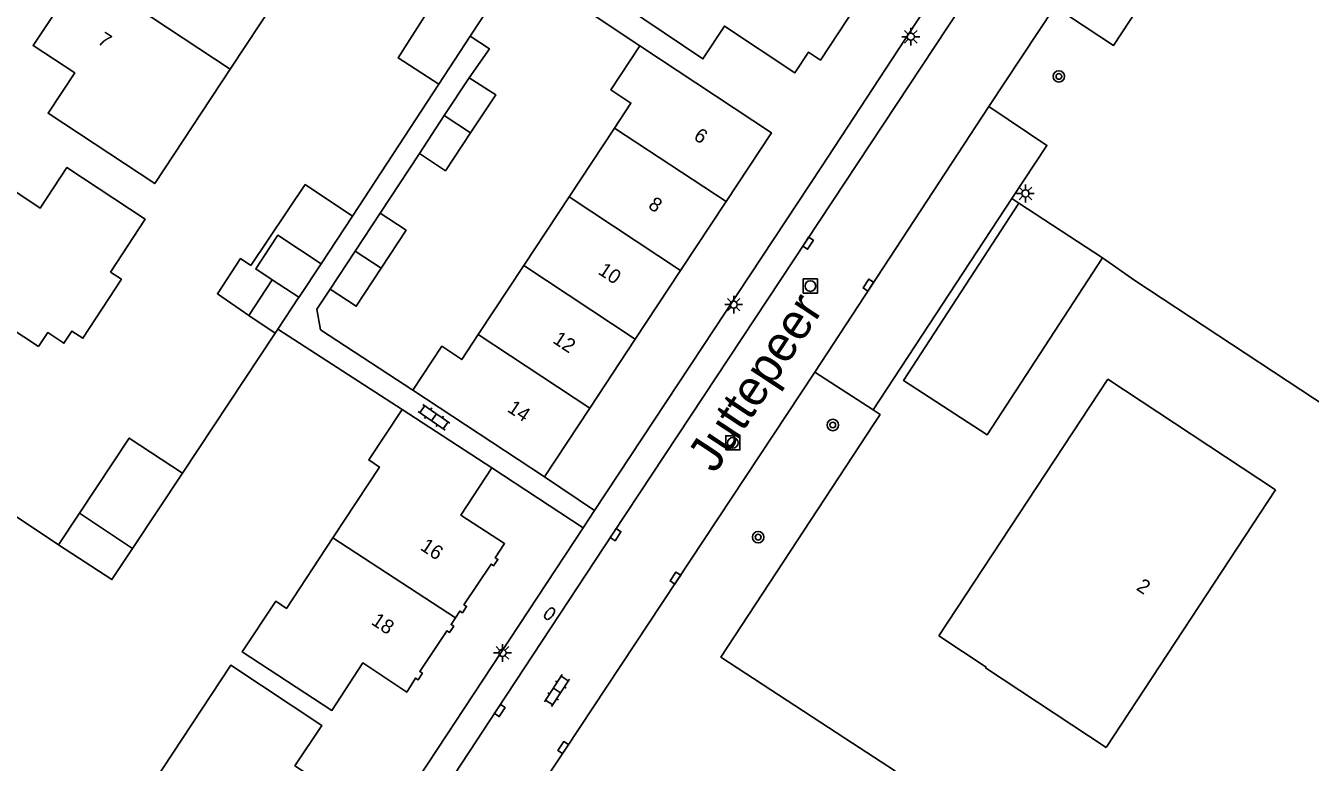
# Model space of a CAD drawing. Extents: x 136000 to 138005, y 398500 to 400500.
# Drawn here: x 137175.1 to 137265.3, y 398776.9 to 398828.7 of the extents above; entities that cross this region are included whole.
import ezdxf

# ---------------------------------------------------------------- set-up
doc = ezdxf.new("R2010")
doc.units = 0
for name, color, linetype in [('gg-afsc-erfafscheiding', 7, 'Continuous'), ('gg-afsc-hekwerk', 7, 'Continuous'), ('gg-afsc-muur', 7, 'Continuous'), ('gg-anno-huisnummerreeks BGT', 7, 'Continuous'), ('gg-anno-openbare ruimte label', 7, 'Continuous'), ('gg-bbg-bijgebouw', 7, 'Continuous'), ('gg-bbg-gedigitaliseerde bijgebouw', 7, 'Continuous'), ('gg-bbg-hoofdgebouw', 7, 'Continuous'), ('gg-bbg-luifel en loopbrug', 7, 'Continuous'), ('gg-bbg-tussenscheiding', 7, 'Continuous'), ('gg-knt-verharding', 7, 'Continuous'), ('gg-knt-verharding nz', 7, 'Continuous'), ('gt-grn-vlakafsluiter', 7, 'Continuous'), ('gt-grn-weggrens', 7, 'Continuous'), ('gt-symb-boom', 7, 'Continuous'), ('gt-symb-brandkraan', 7, 'Continuous'), ('gt-symb-klinker verharding', 7, 'Continuous'), ('gt-symb-kolk', 7, 'Continuous'), ('gt-symb-lichtmast', 7, 'Continuous'), ('gt-symb-rioolschacht', 7, 'Continuous')]:
    doc.layers.add(name, color=color, linetype=linetype)

# ---------------------------------------------------------------- blocks, each defined once
blk = doc.blocks.new('gt0-BOOM')
at = {"layer": 'gt-symb-boom'}
for radius in [0.4, 0.2]:
    blk.add_circle((0, 0), radius, dxfattribs=at)
blk = doc.blocks.new('gt0-KOLK')
at = {"layer": 'gt-symb-kolk'}
blk.add_lwpolyline([(0, 0), (0.375, 0), (0.375, 0.4), (-0.375, 0.4), (-0.375, 0), (0, 0)], dxfattribs=at)
blk = doc.blocks.new('gt0-LMAST')
at = {"layer": 'gt-symb-lichtmast'}
for p, q in [((-0.182, 0.173), (-0.447, 0.438)), ((-0.005, 0.246), (-0.005, 0.621)), ((0.172, 0.173), (0.437, 0.438)), ((-0.255, -0.004), (-0.63, -0.004)), ((-0.182, -0.181), (-0.447, -0.446)), ((-0.005, -0.254), (-0.005, -0.629)), ((0.437, -0.446), (0.172, -0.181)), ((0.245, -0.004), (0.62, -0.004))]:
    blk.add_line(p, q, dxfattribs=at)
blk.add_circle((-0.005, -0.004), 0.25, dxfattribs=at)
blk = doc.blocks.new('gt0-RS')
at = {"layer": 'gt-symb-rioolschacht'}
blk.add_lwpolyline([(-0.5, -0.5), (0.5, -0.5), (0.5, 0.5), (-0.5, 0.5)], close=True, dxfattribs=at)
blk.add_circle((0, 0), 0.375, dxfattribs=at)
blk = doc.blocks.new('gt0-KL1')
at = {"layer": 'gt-symb-klinker verharding'}
for p, q in [((-1.15, 0.3), (1.15, 0.3)), ((-1, -0.3), (-1, 0.3)), ((-0.5, 0.3), (-0.5, 0.45)), ((0, -0.3), (0, 0.3)), ((0.5, 0.3), (0.5, 0.45)), ((1, -0.3), (1, 0.3)), ((-1.15, -0.3), (1.15, -0.3)), ((-0.5, -0.45), (-0.5, -0.3)), ((0.5, -0.45), (0.5, -0.3))]:
    blk.add_line(p, q, dxfattribs=at)
blk = doc.blocks.new('gt0-BR')
at = {"layer": 'gt-symb-brandkraan'}
for centre, radius, start, end in [((-0.244, 0), 0.206, 107.56694, 252.43307), ((0.599, -2.664), 3, 106.89205, 107.56694), ((0, -0.691), 0.938, 73.10799, 106.89205), ((-0.599, -2.664), 3, 72.43309, 73.10799), ((0.244, 0), 0.206, 287.56695, 72.43309), ((0.599, 2.664), 3, 252.43307, 253.10797), ((0, 0.691), 0.938, 253.10797, 286.89206), ((-0.599, 2.664), 3, 286.89206, 287.56695)]:
    blk.add_arc(centre, radius, start, end, dxfattribs=at)

msp = doc.modelspace()

# ---------------------------------------------------------------- linework, layer by layer
at = {"layer": 'gg-afsc-erfafscheiding'}
for p, q in [((137218.223, 398827.243), (137211.494, 398831.723)), ((137198.031, 398815.282), (137204.11, 398824.553)), ((137199.981, 398815.495), (137202.738, 398819.687)), ((137232.629, 398778.624), (137236.179, 398776.307))]:
    msp.add_line(p, q, dxfattribs=at)
for points in [[(137206.314, 398827.914), (137207.658, 398827.034), (137206.239, 398824.994)], [(137250.72, 398812.364), (137252.997, 398810.764), (137287.97, 398787.727)], [(137250.72, 398812.364), (137252.997, 398810.764), (137287.97, 398787.727)], [(137196.465, 398810.158), (137195.527, 398808.736), (137195.788, 398807.298), (137202.27, 398803.07)], [(137234.637, 398800.643), (137223.916, 398784.311), (137232.629, 398778.624)]]:
    msp.add_lwpolyline(points, dxfattribs=at)
at = {"layer": 'gg-afsc-hekwerk'}
for p, q in [((137186.094, 398797.228), (137192.615, 398807.07)), ((137177.398, 398792.203), (137169.453, 398797.463))]:
    msp.add_line(p, q, dxfattribs=at)
at = {"layer": 'gg-afsc-muur'}
msp.add_line((137201.536, 398801.712), (137192.79, 398807.337), dxfattribs=at)
at = {"layer": 'gg-bbg-bijgebouw'}
for p, q in [((137204.489, 398822.341), (137206.239, 398824.994)), ((137202.738, 398819.687), (137204.489, 398822.341)), ((137250.72, 398812.364), (137244.85, 398816.187)), ((137199.981, 398815.495), (137198.223, 398812.827)), ((137198.223, 398812.827), (137196.465, 398810.158)), ((137192.391, 398810.801), (137190.748, 398808.293)), ((137192.79, 398807.337), (137194.26, 398809.581)), ((137190.748, 398808.293), (137192.615, 398807.07)), ((137192.615, 398807.07), (137192.79, 398807.337))]:
    msp.add_line(p, q, dxfattribs=at)
for points in [[(137206.239, 398824.994), (137208.106, 398823.8), (137206.339, 398821.136)], [(137206.339, 398821.136), (137204.571, 398818.471), (137202.738, 398819.687)], [(137244.85, 398816.187), (137236.747, 398803.731), (137242.613, 398799.912), (137250.72, 398812.364)], [(137200.06, 398811.617), (137201.818, 398814.285), (137199.981, 398815.495)], [(137195.837, 398811.937), (137192.795, 398813.935), (137192.263, 398813.124), (137191.247, 398811.579), (137192.391, 398810.801)], [(137195.837, 398811.937), (137194.28, 398809.568), (137194.26, 398809.581)], [(137196.465, 398810.158), (137198.302, 398808.948), (137200.06, 398811.617)], [(137177.398, 398792.203), (137181.145, 398789.754), (137182.596, 398791.946)]]:
    msp.add_lwpolyline(points, dxfattribs=at)
at = {"layer": 'gg-bbg-gedigitaliseerde bijgebouw'}
for p, q in [((137177.398, 398792.203), (137178.864, 398794.417)), ((137178.864, 398794.417), (137182.596, 398791.946))]:
    msp.add_line(p, q, dxfattribs=at)
at = {"layer": 'gg-bbg-hoofdgebouw'}
for p, q in [((137213.251, 398816.637), (137216.44, 398821.471)), ((137210.063, 398811.803), (137213.251, 398816.637)), ((137224.274, 398816.301), (137221.085, 398811.468)), ((137206.874, 398806.97), (137210.063, 398811.803)), ((137221.085, 398811.468), (137217.895, 398806.634)), ((137217.895, 398806.634), (137214.706, 398801.801)), ((137251.084, 398803.823), (137239.228, 398785.799)), ((137262.86, 398796.06), (137251.084, 398803.823)), ((137211.516, 398796.968), (137202.27, 398803.07)), ((137207.828, 398797.595), (137201.536, 398801.712)), ((137214.706, 398801.801), (137211.516, 398796.968)), ((137262.86, 398796.06), (137250.98, 398777.95))]:
    msp.add_line(p, q, dxfattribs=at)
for points in [[(137179.055, 398832.472), (137182.489, 398837.662), (137185.4, 398835.736), (137187.254, 398838.579), (137191.442, 398835.847), (137194.765, 398833.654), (137189.457, 398825.61)], [(137233.392, 398830.015), (137230.901, 398826.245), (137230.067, 398826.797), (137229.112, 398825.354), (137224.157, 398828.633), (137222.654, 398826.327), (137217.145, 398830.017), (137218.717, 398832.392), (137219.712, 398831.719), (137223.244, 398837.053), (137224.239, 398836.375)], [(137189.457, 398825.61), (137184.149, 398817.566), (137176.654, 398822.512), (137178.531, 398825.336), (137175.606, 398827.259), (137179.055, 398832.472)], [(137216.44, 398821.471), (137217.594, 398823.22), (137216.189, 398824.141), (137218.223, 398827.243)], [(137218.223, 398827.243), (137227.464, 398821.134), (137224.274, 398816.301)], [(137175.994, 398806.126), (137176.633, 398807.102), (137177.776, 398806.353), (137178.338, 398807.212), (137179.105, 398806.71), (137181.814, 398810.846), (137181.047, 398811.349), (137183.483, 398815.068), (137177.985, 398818.691), (137176.113, 398815.843), (137173.186, 398817.782), (137169.326, 398811.911), (137173.454, 398809.197), (137172.811, 398808.219), (137175.994, 398806.126)], [(137202.27, 398803.07), (137204.315, 398806.142), (137205.714, 398805.211), (137206.874, 398806.97)], [(137201.536, 398801.712), (137199.182, 398798.158), (137199.932, 398797.661), (137196.664, 398792.696)], [(137205.27, 398787.069), (137205.576, 398787.54), (137205.76, 398787.42), (137206.054, 398787.873), (137205.87, 398787.993), (137207.768, 398790.843), (137207.951, 398790.722), (137208.25, 398791.171), (137208.067, 398791.293), (137208.72, 398792.283), (137205.657, 398794.277), (137207.828, 398797.595)], [(137196.664, 398792.696), (137193.396, 398787.731), (137192.645, 398788.228), (137190.295, 398784.679), (137196.589, 398780.571), (137198.761, 398783.898), (137201.85, 398781.852), (137202.476, 398782.839), (137202.662, 398782.722), (137202.951, 398783.178), (137202.766, 398783.295), (137204.538, 398785.957), (137204.665, 398786.149), (137204.848, 398786.027), (137205.147, 398786.476), (137204.964, 398786.598), (137205.27, 398787.069)], [(137250.98, 398777.95), (137242.505, 398783.552), (137242.539, 398783.605), (137239.228, 398785.799)], [(137186.028, 398774.128), (137184.018, 398775.443), (137189.491, 398783.737), (137195.88, 398779.512), (137194, 398776.668), (137198.012, 398774.015), (137194.567, 398768.804)]]:
    msp.add_lwpolyline(points, dxfattribs=at)
at = {"layer": 'gg-bbg-luifel en loopbrug'}
for p, q in [((137206.314, 398827.914), (137207.813, 398830.184)), ((137204.11, 398824.553), (137206.314, 398827.914)), ((137195.837, 398811.937), (137198.031, 398815.282)), ((137182.596, 398791.946), (137186.094, 398797.228))]:
    msp.add_line(p, q, dxfattribs=at)
for points in [[(137203.429, 398829.819), (137201.236, 398826.394), (137204.11, 398824.553)], [(137190.891, 398811.821), (137194.721, 398817.502), (137198.031, 398815.282)], [(137190.891, 398811.821), (137190.179, 398812.305), (137188.552, 398809.83), (137190.748, 398808.293)], [(137186.094, 398797.228), (137182.362, 398799.699), (137178.864, 398794.417)]]:
    msp.add_lwpolyline(points, dxfattribs=at)
at = {"layer": 'gg-bbg-tussenscheiding'}
for p, q in [((137179.055, 398832.472), (137189.457, 398825.61)), ((137206.339, 398821.136), (137204.489, 398822.341)), ((137224.274, 398816.301), (137216.44, 398821.471)), ((137221.085, 398811.468), (137213.251, 398816.637)), ((137198.223, 398812.827), (137200.06, 398811.617)), ((137217.895, 398806.634), (137210.063, 398811.803)), ((137194.26, 398809.581), (137192.391, 398810.801)), ((137214.706, 398801.801), (137206.874, 398806.97)), ((137196.664, 398792.696), (137205.27, 398787.069))]:
    msp.add_line(p, q, dxfattribs=at)
at = {"layer": 'gg-knt-verharding'}
for p, q in [((137247.362, 398829.989), (137242.724, 398822.973)), ((137230.981, 398818.741), (137215.046, 398794.612)), ((137244.356, 398816.509), (137234.613, 398801.667)), ((137234.613, 398801.667), (137230.516, 398804.324)), ((137214.246, 398793.395), (137207.828, 398797.595)), ((137215.046, 398794.612), (137211.516, 398796.968)), ((137214.246, 398793.395), (137183.599, 398746.919))]:
    msp.add_line(p, q, dxfattribs=at)
for points in [[(137255.392, 398863.326), (137258.382, 398860.218), (137236.868, 398827.709), (137230.981, 398818.741)], [(137257.489, 398855.228), (137244.378, 398835.434), (137216.355, 398793.019), (137208.22, 398780.669), (137195.103, 398760.699), (137185.675, 398746.405), (137184.549, 398744.728)], [(137260.001, 398849.005), (137263.993, 398846.305), (137251.499, 398827.274), (137247.362, 398829.989)], [(137242.724, 398822.973), (137246.812, 398820.251), (137244.356, 398816.509)], [(137230.516, 398804.324), (137213.006, 398777.849), (137211.072, 398774.973)]]:
    msp.add_lwpolyline(points, dxfattribs=at)
at = {"layer": 'gg-knt-verharding nz'}
msp.add_line((137230.516, 398804.324), (137242.724, 398822.973), dxfattribs=at)
at = {"layer": 'gt-grn-vlakafsluiter'}
msp.add_line((137244.85, 398816.187), (137244.356, 398816.509), dxfattribs=at)
msp.add_lwpolyline([(137234.637, 398800.643), (137235.1, 398801.348), (137234.613, 398801.667)], dxfattribs=at)
at = {"layer": 'gt-grn-weggrens'}
msp.add_line((137215.046, 398794.612), (137214.246, 398793.395), dxfattribs=at)

# ---------------------------------------------------------------- block references
at = {"layer": 'gt-symb-boom'}
for p in [(137247.651, 398825.096), (137231.775, 398800.613), (137226.533, 398792.735)]:
    msp.add_blockref('gt0-BOOM', p, dxfattribs=at)
at = {"layer": 'gt-symb-brandkraan', "rotation": 52.917053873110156}
msp.add_blockref('gt0-BR', (137211.884, 398787.36), dxfattribs=at)
at = {"layer": 'gt-symb-klinker verharding'}
for p, rotation in [((137203.763, 398801.157), -34.611806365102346), ((137212.399, 398781.964), -123.00706175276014)]:
    msp.add_blockref('gt0-KL1', p, dxfattribs=dict(at, rotation=rotation))
at = {"layer": 'gt-symb-kolk'}
for p, rotation in [((137229.871, 398813.493), -122.95147232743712), ((137234.436, 398810.33), 56.873963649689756), ((137216.355, 398793.019), -123.37672211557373), ((137220.883, 398789.752), 56.5292582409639), ((137208.22, 398780.669), -123.30061084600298), ((137213.006, 398777.849), 56.500164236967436)]:
    msp.add_blockref('gt0-KOLK', p, dxfattribs=dict(at, rotation=rotation))
at = {"layer": 'gt-symb-lichtmast'}
for p in [(137237.256, 398827.887), (137245.308, 398816.878), (137224.818, 398809.069), (137208.579, 398784.607)]:
    msp.add_blockref('gt0-LMAST', p, dxfattribs=at)
at = {"layer": 'gt-symb-rioolschacht'}
for p in [(137230.197, 398810.37), (137224.75, 398799.358)]:
    msp.add_blockref('gt0-RS', p, dxfattribs=at)

# ---------------------------------------------------------------- texts
at = {"layer": 'gg-anno-huisnummerreeks BGT'}
for s, rotation, p in [('7', 326.5, (137180.067, 398827.455)), ('6', 326.6, (137221.931, 398820.718)), ('8', 326.6, (137218.742, 398815.884)), ('10', 326.6, (137215.227, 398811.265)), ('12', 326.6, (137212.038, 398806.432)), ('14', 326.6, (137208.849, 398801.599)), ('16', 326.5, (137202.735, 398791.895)), ('2', 326.7, (137253.027, 398789.071)), ('18', 326.8, (137199.291, 398786.66))]:
    msp.add_text(s, height=1, rotation=rotation, dxfattribs=at).set_placement(p)
at = {"layer": 'gg-anno-openbare ruimte label'}
msp.add_text('Juttepeer', height=2.5, rotation=56.6, dxfattribs=at).set_placement((137223.499, 398797.145))

doc.saveas('drawing.dxf')
